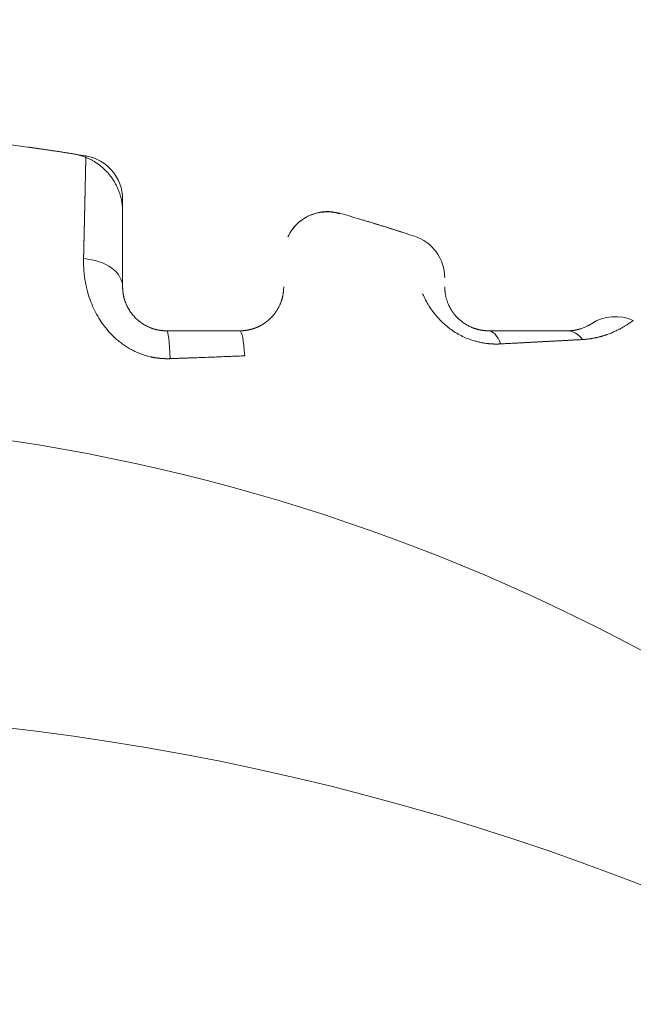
# Model space of a CAD drawing. Header units: millimetres. Extents: x 25069 to 61396, y 8621 to 21558.
# Tile 388 of 656: x 50074 to 50094, y 15471 to 15505. Entities that reach past the tile are written whole.
import ezdxf

# ---------------------------------------------------------------- set-up
doc = ezdxf.new("R2010")
doc.units = ezdxf.units.MM
doc.layers.add('10', color=7, linetype='Continuous')
doc.layers.add('dim', color=84, linetype='Continuous', lineweight=9)
doc.dimstyles.get("Standard").update_dxf_attribs({"dimtxt": 15, "dimasz": 5, "dimexe": 8, "dimexo": 5, "dimgap": 3, "dimtad": 0, "dimzin": 0, "dimdsep": 46, "dimtxsty": 'Standard', "dimblk": 'CLOSEDBLANK', "dimcen": 2, "dimclrd": 4, "dimclre": 3, "dimadec": 0, "dimazin": 0, "dimtfac": 1, "dimtofl": 0, "dimtmove": 0, "dimatfit": 3, "dimldrblk": 'CLOSEDBLANK', "dimfxl": 0, "dimtolj": 1, "dimtzin": 0, "dimarcsym": 0})

# ---------------------------------------------------------------- blocks, each defined once
blk = doc.blocks.new('_ClosedBlank')
at = {"color": 0, "linetype": 'ByBlock', "lineweight": -2}
for p, q in [((-1, 0.1667), (0, 0)), ((-1, 0.1667), (-1, -0.1667)), ((0, 0), (-1, -0.1667))]:
    blk.add_line(p, q, dxfattribs=at)
blk = doc.blocks.new('*D38')
at = {"layer": 'Defpoints', "color": 0, "lineweight": 18}
for p in [(50898.286, 15589.589), (50063.286, 15399.378), (50898.286, 15399.372)]:
    blk.add_point(p, dxfattribs=at)
at = {"layer": 'dim', "color": 3, "lineweight": -2}
for p, q in [((50063.286, 15419.378), (50063.286, 15609.589)), ((50898.286, 15419.372), (50898.286, 15609.589))]:
    blk.add_line(p, q, dxfattribs=at)
at = {"layer": 'dim', "color": 4, "lineweight": -3}
for p, q in [((50073.286, 15589.589), (50217.453, 15589.589)), ((50888.286, 15589.589), (50744.12, 15589.589))]:
    blk.add_line(p, q, dxfattribs=at)
at = {"layer": 'dim', "color": 4, "lineweight": -3, "xscale": 10, "yscale": 10, "zscale": 10, "rotation": 180}
blk.add_blockref('_ClosedBlank', (50063.286, 15589.589), dxfattribs=at)
at = {"layer": 'dim', "color": 4, "lineweight": -3, "xscale": 10, "yscale": 10, "zscale": 10}
blk.add_blockref('_ClosedBlank', (50898.286, 15589.589), dxfattribs=at)
at = {"layer": 'dim', "color": 0, "lineweight": 18, "insert": (50480.786, 15589.589), "char_height": 100, "attachment_point": 5}
blk.add_mtext('\\A1;835.00', dxfattribs=at)

msp = doc.modelspace()

# ---------------------------------------------------------------- linework, layer by layer
at = {"layer": '10', "color": 7, "linetype": 'Continuous', "lineweight": 15}
for centre, radius, start, end in [((50063.286, 15424.872), 76.5, 80.59957, 82.53041), ((50075.536, 15498.865), 1.5, 0, 80.5996), ((50084.036, 15496.944), 1.5, 73.9386, 148.3506), ((50063.286, 15424.872), 76.5, 71.94077, 73.93864), ((50086.536, 15496.177), 1.5, 0, 71.9408), ((50093.863, 15493.356), 1.5, 65.9404, 123.0054), ((50063.286, 15424.872), 66.5, 44.36729, 137.22783), ((50063.286, 15394.872), 86.5, 62.17714, 117.24272)]:
    msp.add_arc(centre, radius, start, end, dxfattribs=at)
for centre, major_axis, ratio, start_param, end_param in [((50075.536, 15495.872), (-1.5, 0), 0.647322, 3.141593, 4.601164), ((50078.536, 15492.872), (0, -1.5), 0.088225, 1.945598, 3.141593), ((50081.036, 15492.872), (0, -1.5), 0.124364, 2.015415, 3.141593), ((50089.536, 15492.872), (0, -1.5), 0.37988, 2.348165, 3.141593), ((50092.229, 15492.872), (0, -1.5), 0.570226, 2.500393, 3.141593)]:
    msp.add_ellipse(centre, major_axis=major_axis, ratio=ratio, start_param=start_param, end_param=end_param, dxfattribs=at)
for points, weights in [([(50075.352, 15500.414), (50074.839, 15500.496), (50074.326, 15500.573), (50073.811, 15500.644)], [1, 0.999965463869, 0.999965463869, 1]), ([(50077.036, 15498.439), (50077.036, 15499.469), (50076.368, 15500.252), (50075.352, 15500.414)], [1, 0.840551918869, 0.840551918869, 1]), ([(50086.648, 15497.718), (50086.136, 15497.882), (50085.622, 15498.041), (50085.107, 15498.194)], [1, 0.999962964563, 0.999962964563, 1])]:
    msp.add_rational_spline(points, weights, degree=3, dxfattribs=at)
for points, knots in [([(50075.703, 15496.837), (50075.703, 15496.85), (50075.704, 15496.876), (50075.705, 15496.915), (50075.705, 15496.954), (50075.706, 15496.993), (50075.707, 15497.031), (50075.708, 15497.07), (50075.709, 15497.108), (50075.71, 15497.146), (50075.711, 15497.183), (50075.712, 15497.221), (50075.713, 15497.258), (50075.713, 15497.295), (50075.714, 15497.332), (50075.715, 15497.369), (50075.716, 15497.406), (50075.717, 15497.442), (50075.718, 15497.478), (50075.718, 15497.514), (50075.719, 15497.55), (50075.72, 15497.585), (50075.721, 15497.62), (50075.722, 15497.655), (50075.722, 15497.69), (50075.723, 15497.725), (50075.724, 15497.759), (50075.725, 15497.794), (50075.726, 15497.828), (50075.726, 15497.861), (50075.727, 15497.895), (50075.728, 15497.928), (50075.729, 15497.961), (50075.729, 15497.994), (50075.73, 15498.027), (50075.731, 15498.06), (50075.732, 15498.092), (50075.732, 15498.124), (50075.733, 15498.156), (50075.734, 15498.188), (50075.735, 15498.219), (50075.735, 15498.25), (50075.736, 15498.281), (50075.737, 15498.312), (50075.737, 15498.343), (50075.738, 15498.373), (50075.739, 15498.403), (50075.739, 15498.433), (50075.74, 15498.463), (50075.741, 15498.492), (50075.741, 15498.521), (50075.742, 15498.55), (50075.743, 15498.579), (50075.743, 15498.608), (50075.744, 15498.636), (50075.745, 15498.664), (50075.745, 15498.692), (50075.746, 15498.72), (50075.746, 15498.747), (50075.747, 15498.774), (50075.748, 15498.801), (50075.748, 15498.828), (50075.749, 15498.854), (50075.749, 15498.881), (50075.75, 15498.907), (50075.75, 15498.933), (50075.751, 15498.958), (50075.752, 15498.984), (50075.752, 15499.009), (50075.753, 15499.034), (50075.753, 15499.058), (50075.754, 15499.083), (50075.754, 15499.107), (50075.755, 15499.131), (50075.755, 15499.155), (50075.756, 15499.178), (50075.756, 15499.202), (50075.757, 15499.225), (50075.757, 15499.248), (50075.758, 15499.27), (50075.758, 15499.292), (50075.759, 15499.315), (50075.759, 15499.337), (50075.76, 15499.358), (50075.76, 15499.38), (50075.761, 15499.401), (50075.761, 15499.428), (50075.762, 15499.461), (50075.763, 15499.5), (50075.764, 15499.537), (50075.765, 15499.574), (50075.765, 15499.61), (50075.766, 15499.645), (50075.767, 15499.68), (50075.768, 15499.713), (50075.768, 15499.746), (50075.769, 15499.777), (50075.77, 15499.808), (50075.77, 15499.838), (50075.771, 15499.868), (50075.772, 15499.896), (50075.772, 15499.923), (50075.773, 15499.95), (50075.773, 15499.976), (50075.774, 15500.001), (50075.774, 15500.025), (50075.775, 15500.048), (50075.775, 15500.07), (50075.776, 15500.092), (50075.776, 15500.112), (50075.777, 15500.132), (50075.777, 15500.151), (50075.778, 15500.169), (50075.778, 15500.186), (50075.778, 15500.202), (50075.779, 15500.218), (50075.779, 15500.232), (50075.779, 15500.246), (50075.779, 15500.259), (50075.78, 15500.27), (50075.78, 15500.281), (50075.78, 15500.292), (50075.78, 15500.301), (50075.781, 15500.309), (50075.781, 15500.317), (50075.781, 15500.323), (50075.781, 15500.329), (50075.781, 15500.334), (50075.781, 15500.338), (50075.781, 15500.341), (50075.781, 15500.343), (50075.781, 15500.344), (50075.781, 15500.344), (50075.781, 15500.345)], [0, 0, 0, 0, 0.006009, 0.012014, 0.018016, 0.024016, 0.030012, 0.036005, 0.041994, 0.047981, 0.053964, 0.059945, 0.065922, 0.071896, 0.077867, 0.083835, 0.089799, 0.095761, 0.101719, 0.107675, 0.113627, 0.119576, 0.125522, 0.131464, 0.137404, 0.14334, 0.149274, 0.155204, 0.161131, 0.167055, 0.172976, 0.178894, 0.184809, 0.19072, 0.196629, 0.202534, 0.208436, 0.214335, 0.220231, 0.226124, 0.232014, 0.237901, 0.243785, 0.249665, 0.255543, 0.261417, 0.267288, 0.273157, 0.279022, 0.284884, 0.290743, 0.296599, 0.302451, 0.308301, 0.314148, 0.319991, 0.325832, 0.331669, 0.337504, 0.343335, 0.349163, 0.354989, 0.360811, 0.36663, 0.372446, 0.378259, 0.384069, 0.389876, 0.39568, 0.40148, 0.407278, 0.413073, 0.418865, 0.424653, 0.430439, 0.436221, 0.442001, 0.447777, 0.453551, 0.459321, 0.465089, 0.470853, 0.476615, 0.482373, 0.488129, 0.493881, 0.499631, 0.510575, 0.521516, 0.532454, 0.543389, 0.554321, 0.565249, 0.576175, 0.587097, 0.598016, 0.608932, 0.619845, 0.630755, 0.641661, 0.652565, 0.663466, 0.674364, 0.685259, 0.696151, 0.70704, 0.717926, 0.728809, 0.739689, 0.750566, 0.761441, 0.772313, 0.783182, 0.794048, 0.804911, 0.815772, 0.82663, 0.837485, 0.848337, 0.859187, 0.870034, 0.880879, 0.891721, 0.90256, 0.913397, 0.924231, 0.935062, 0.945892, 0.956718, 0.967542, 0.978364, 0.989183, 1, 1, 1, 1]), ([(50077.036, 15498.865), (50077.036, 15498.865), (50077.036, 15498.848), (50077.036, 15498.781), (50077.036, 15498.73), (50077.036, 15498.53), (50077.036, 15498.334), (50077.036, 15497.948), (50077.036, 15497.803), (50077.036, 15497.485), (50077.036, 15497.313), (50077.036, 15496.759), (50077.036, 15496.341), (50077.036, 15495.872)], [0, 0, 0, 0, 0.125, 0.125, 0.25, 0.25, 0.5, 0.5, 0.625, 0.625, 0.75, 0.75, 1, 1, 1, 1]), ([(50084.451, 15498.366), (50084.291, 15498.414), (50083.961, 15498.46), (50083.437, 15498.352), (50082.969, 15498.045), (50082.759, 15497.75), (50082.677, 15497.579)], [0, 0, 0, 0, 0.229322, 0.481406, 0.743745, 1, 1, 1, 1]), ([(50078.659, 15493.421), (50078.651, 15493.421), (50078.636, 15493.42), (50078.612, 15493.42), (50078.588, 15493.419), (50078.564, 15493.419), (50078.54, 15493.419), (50078.517, 15493.42), (50078.493, 15493.42), (50078.469, 15493.421), (50078.446, 15493.422), (50078.422, 15493.423), (50078.398, 15493.425), (50078.375, 15493.426), (50078.351, 15493.428), (50078.328, 15493.43), (50078.304, 15493.432), (50078.281, 15493.435), (50078.257, 15493.438), (50078.234, 15493.44), (50078.211, 15493.444), (50078.187, 15493.447), (50078.164, 15493.451), (50078.14, 15493.454), (50078.117, 15493.458), (50078.094, 15493.463), (50078.071, 15493.467), (50078.047, 15493.472), (50078.024, 15493.476), (50078.001, 15493.482), (50077.93, 15493.498), (50077.812, 15493.529), (50077.649, 15493.585), (50077.491, 15493.651), (50077.338, 15493.727), (50077.19, 15493.812), (50077.049, 15493.905), (50076.914, 15494.008), (50076.745, 15494.153), (50076.55, 15494.351), (50076.35, 15494.604), (50076.179, 15494.871), (50076.037, 15495.147), (50075.919, 15495.437), (50075.853, 15495.652), (50075.818, 15495.788), (50075.805, 15495.842), (50075.792, 15495.896), (50075.781, 15495.95), (50075.77, 15496.005), (50075.76, 15496.059), (50075.751, 15496.114), (50075.743, 15496.169), (50075.735, 15496.224), (50075.728, 15496.279), (50075.722, 15496.335), (50075.717, 15496.39), (50075.712, 15496.446), (50075.709, 15496.501), (50075.706, 15496.557), (50075.704, 15496.613), (50075.702, 15496.669), (50075.702, 15496.725), (50075.702, 15496.781), (50075.702, 15496.818), (50075.703, 15496.837)], [0, 0, 0, 0, 0.004367, 0.008727, 0.01308, 0.017425, 0.021765, 0.026098, 0.030426, 0.034749, 0.039067, 0.043381, 0.047691, 0.051999, 0.056303, 0.060606, 0.064906, 0.069206, 0.073504, 0.077802, 0.0821, 0.086398, 0.090698, 0.094999, 0.099302, 0.103607, 0.107915, 0.112227, 0.116542, 0.120861, 0.125185, 0.156408, 0.187565, 0.218832, 0.250383, 0.281352, 0.312445, 0.343812, 0.3756, 0.437017, 0.499959, 0.559913, 0.621228, 0.684476, 0.750179, 0.761914, 0.773715, 0.785585, 0.797526, 0.809541, 0.821631, 0.833799, 0.846046, 0.858376, 0.87079, 0.883291, 0.895879, 0.908558, 0.92133, 0.934195, 0.947157, 0.960216, 0.973375, 0.986636, 1, 1, 1, 1]), ([(50077.036, 15495.872), (50077.036, 15495.866), (50077.036, 15495.856), (50077.037, 15495.839), (50077.037, 15495.823), (50077.038, 15495.807), (50077.038, 15495.79), (50077.039, 15495.774), (50077.041, 15495.757), (50077.042, 15495.741), (50077.043, 15495.724), (50077.045, 15495.708), (50077.047, 15495.691), (50077.049, 15495.675), (50077.052, 15495.658), (50077.054, 15495.642), (50077.057, 15495.625), (50077.059, 15495.609), (50077.063, 15495.592), (50077.066, 15495.576), (50077.069, 15495.559), (50077.073, 15495.543), (50077.077, 15495.526), (50077.081, 15495.51), (50077.085, 15495.493), (50077.089, 15495.477), (50077.094, 15495.46), (50077.099, 15495.444), (50077.104, 15495.427), (50077.109, 15495.411), (50077.128, 15495.353), (50077.167, 15495.254), (50077.24, 15495.112), (50077.33, 15494.975), (50077.432, 15494.853), (50077.542, 15494.745), (50077.658, 15494.653), (50077.785, 15494.571), (50077.886, 15494.519), (50077.954, 15494.489), (50077.985, 15494.477), (50078.016, 15494.465), (50078.047, 15494.454), (50078.079, 15494.443), (50078.11, 15494.433), (50078.142, 15494.424), (50078.175, 15494.416), (50078.207, 15494.408), (50078.239, 15494.401), (50078.272, 15494.395), (50078.305, 15494.39), (50078.338, 15494.385), (50078.371, 15494.381), (50078.404, 15494.378), (50078.437, 15494.375), (50078.47, 15494.373), (50078.503, 15494.372), (50078.525, 15494.372), (50078.536, 15494.372)], [0, 0, 0, 0, 0.010807, 0.021541, 0.032202, 0.04279, 0.053305, 0.063748, 0.07412, 0.08442, 0.094649, 0.104807, 0.114895, 0.124912, 0.134861, 0.144739, 0.154549, 0.164291, 0.173964, 0.18357, 0.193108, 0.20258, 0.211986, 0.221325, 0.230599, 0.239809, 0.248953, 0.258034, 0.267052, 0.276006, 0.284898, 0.361243, 0.433934, 0.503446, 0.570316, 0.624908, 0.678672, 0.731997, 0.785284, 0.796696, 0.808075, 0.819423, 0.830745, 0.842044, 0.853325, 0.86459, 0.875844, 0.887091, 0.898334, 0.909578, 0.920826, 0.932081, 0.943349, 0.954633, 0.965936, 0.977262, 0.988616, 1, 1, 1, 1]), ([(50081.036, 15494.372), (50081.042, 15494.372), (50081.053, 15494.372), (50081.069, 15494.372), (50081.085, 15494.373), (50081.102, 15494.373), (50081.118, 15494.374), (50081.134, 15494.375), (50081.15, 15494.376), (50081.167, 15494.378), (50081.183, 15494.379), (50081.199, 15494.381), (50081.215, 15494.383), (50081.231, 15494.384), (50081.246, 15494.387), (50081.262, 15494.389), (50081.278, 15494.391), (50081.294, 15494.394), (50081.309, 15494.397), (50081.325, 15494.4), (50081.34, 15494.403), (50081.356, 15494.406), (50081.371, 15494.41), (50081.386, 15494.413), (50081.402, 15494.417), (50081.417, 15494.421), (50081.432, 15494.425), (50081.447, 15494.429), (50081.462, 15494.433), (50081.476, 15494.438), (50081.491, 15494.443), (50081.506, 15494.447), (50081.52, 15494.452), (50081.535, 15494.457), (50081.549, 15494.462), (50081.564, 15494.468), (50081.578, 15494.473), (50081.592, 15494.479), (50081.606, 15494.484), (50081.62, 15494.49), (50081.634, 15494.496), (50081.648, 15494.502), (50081.662, 15494.508), (50081.675, 15494.515), (50081.689, 15494.521), (50081.702, 15494.528), (50081.715, 15494.534), (50081.729, 15494.541), (50081.742, 15494.548), (50081.755, 15494.555), (50081.768, 15494.562), (50081.78, 15494.57), (50081.793, 15494.577), (50081.806, 15494.584), (50081.818, 15494.592), (50081.831, 15494.6), (50081.843, 15494.607), (50081.855, 15494.615), (50081.867, 15494.623), (50081.879, 15494.631), (50081.891, 15494.639), (50081.903, 15494.648), (50081.915, 15494.656), (50081.926, 15494.664), (50081.938, 15494.673), (50081.949, 15494.681), (50081.96, 15494.69), (50081.971, 15494.699), (50081.982, 15494.708), (50081.993, 15494.717), (50082.004, 15494.726), (50082.015, 15494.735), (50082.025, 15494.744), (50082.036, 15494.753), (50082.046, 15494.763), (50082.056, 15494.772), (50082.066, 15494.782), (50082.076, 15494.791), (50082.086, 15494.801), (50082.096, 15494.81), (50082.106, 15494.82), (50082.115, 15494.83), (50082.125, 15494.84), (50082.134, 15494.85), (50082.143, 15494.86), (50082.152, 15494.87), (50082.161, 15494.88), (50082.17, 15494.89), (50082.179, 15494.9), (50082.188, 15494.91), (50082.196, 15494.921), (50082.204, 15494.931), (50082.213, 15494.941), (50082.221, 15494.952), (50082.229, 15494.962), (50082.237, 15494.973), (50082.245, 15494.983), (50082.253, 15494.994), (50082.26, 15495.005), (50082.268, 15495.015), (50082.275, 15495.026), (50082.282, 15495.037), (50082.289, 15495.048), (50082.297, 15495.058), (50082.303, 15495.069), (50082.31, 15495.08), (50082.317, 15495.091), (50082.324, 15495.102), (50082.335, 15495.121), (50082.35, 15495.148), (50082.369, 15495.184), (50082.387, 15495.219), (50082.404, 15495.255), (50082.419, 15495.291), (50082.434, 15495.326), (50082.447, 15495.362), (50082.459, 15495.398), (50082.471, 15495.433), (50082.481, 15495.468), (50082.49, 15495.503), (50082.499, 15495.538), (50082.506, 15495.573), (50082.513, 15495.608), (50082.519, 15495.642), (50082.524, 15495.676), (50082.528, 15495.709), (50082.531, 15495.743), (50082.533, 15495.776), (50082.535, 15495.808), (50082.536, 15495.84), (50082.536, 15495.861), (50082.536, 15495.872)], [0, 0, 0, 0, 0.003819, 0.007641, 0.011466, 0.015295, 0.019129, 0.022967, 0.02681, 0.03066, 0.034515, 0.038377, 0.042245, 0.046122, 0.050006, 0.053899, 0.0578, 0.06171, 0.065631, 0.069561, 0.073502, 0.077453, 0.081416, 0.085391, 0.089378, 0.093378, 0.09739, 0.101416, 0.105456, 0.109509, 0.113578, 0.117661, 0.121759, 0.125874, 0.130004, 0.134151, 0.138314, 0.142495, 0.146693, 0.150908, 0.155143, 0.159395, 0.163666, 0.167957, 0.172267, 0.176597, 0.180947, 0.185318, 0.189709, 0.194121, 0.198555, 0.20301, 0.207488, 0.211987, 0.216509, 0.221054, 0.225622, 0.230213, 0.234828, 0.239467, 0.24413, 0.248817, 0.253529, 0.258266, 0.263028, 0.267815, 0.272628, 0.277467, 0.282331, 0.287223, 0.29214, 0.297084, 0.302056, 0.307054, 0.31208, 0.317133, 0.322214, 0.327323, 0.33246, 0.337625, 0.342819, 0.348042, 0.353293, 0.358574, 0.363883, 0.369222, 0.374591, 0.37999, 0.385418, 0.390876, 0.396365, 0.401884, 0.407434, 0.413014, 0.418625, 0.424267, 0.42994, 0.435644, 0.44138, 0.447147, 0.452946, 0.458777, 0.46464, 0.470535, 0.476462, 0.482421, 0.488413, 0.494437, 0.500494, 0.520105, 0.539994, 0.560164, 0.580616, 0.601355, 0.622383, 0.643703, 0.665317, 0.687227, 0.709437, 0.731947, 0.754761, 0.777881, 0.801307, 0.825043, 0.849091, 0.87345, 0.898125, 0.923116, 0.948424, 0.974052, 1, 1, 1, 1]), ([(50088.036, 15495.872), (50088.036, 15495.869), (50088.036, 15495.863), (50088.036, 15495.855), (50088.036, 15495.845), (50088.037, 15495.836), (50088.037, 15495.827), (50088.037, 15495.817), (50088.038, 15495.807), (50088.038, 15495.797), (50088.039, 15495.787), (50088.039, 15495.776), (50088.04, 15495.766), (50088.041, 15495.755), (50088.042, 15495.744), (50088.043, 15495.732), (50088.044, 15495.721), (50088.045, 15495.709), (50088.046, 15495.697), (50088.048, 15495.685), (50088.05, 15495.672), (50088.051, 15495.66), (50088.056, 15495.626), (50088.066, 15495.568), (50088.087, 15495.481), (50088.115, 15495.39), (50088.146, 15495.305), (50088.179, 15495.232), (50088.209, 15495.172), (50088.243, 15495.111), (50088.283, 15495.046), (50088.332, 15494.977), (50088.39, 15494.903), (50088.454, 15494.832), (50088.531, 15494.757), (50088.624, 15494.679), (50088.736, 15494.6), (50088.858, 15494.532), (50088.953, 15494.489), (50089.015, 15494.465), (50089.042, 15494.456), (50089.069, 15494.446), (50089.096, 15494.438), (50089.123, 15494.43), (50089.151, 15494.422), (50089.178, 15494.415), (50089.205, 15494.409), (50089.233, 15494.403), (50089.261, 15494.397), (50089.288, 15494.392), (50089.316, 15494.388), (50089.343, 15494.384), (50089.371, 15494.381), (50089.399, 15494.378), (50089.426, 15494.376), (50089.454, 15494.374), (50089.482, 15494.373), (50089.509, 15494.372), (50089.527, 15494.372), (50089.536, 15494.372)], [0, 0, 0, 0, 0.012457, 0.024852, 0.037186, 0.049459, 0.061671, 0.073823, 0.085914, 0.097944, 0.109915, 0.121827, 0.133678, 0.145471, 0.157205, 0.16888, 0.180497, 0.192056, 0.203557, 0.215001, 0.226387, 0.237717, 0.24899, 0.316448, 0.380444, 0.441068, 0.498426, 0.531833, 0.563775, 0.59429, 0.623423, 0.657861, 0.69006, 0.720168, 0.748366, 0.783265, 0.815227, 0.845106, 0.87394, 0.87982, 0.885686, 0.89155, 0.897421, 0.903308, 0.909224, 0.915176, 0.921176, 0.927232, 0.933354, 0.939551, 0.945831, 0.952204, 0.958675, 0.965254, 0.971948, 0.978763, 0.985706, 0.992783, 1, 1, 1, 1]), ([(50089.942, 15493.924), (50089.935, 15493.924), (50089.92, 15493.923), (50089.897, 15493.922), (50089.875, 15493.921), (50089.852, 15493.921), (50089.829, 15493.92), (50089.807, 15493.92), (50089.784, 15493.92), (50089.761, 15493.92), (50089.738, 15493.921), (50089.716, 15493.921), (50089.693, 15493.922), (50089.67, 15493.923), (50089.648, 15493.924), (50089.625, 15493.926), (50089.602, 15493.927), (50089.579, 15493.929), (50089.557, 15493.931), (50089.534, 15493.933), (50089.482, 15493.938), (50089.4, 15493.949), (50089.29, 15493.967), (50089.18, 15493.991), (50089.033, 15494.029), (50088.852, 15494.089), (50088.641, 15494.18), (50088.44, 15494.288), (50088.256, 15494.409), (50088.087, 15494.54), (50087.934, 15494.679), (50087.792, 15494.827), (50087.655, 15494.994), (50087.524, 15495.179), (50087.404, 15495.379), (50087.327, 15495.533), (50087.288, 15495.62), (50087.279, 15495.64)], [0, 0, 0, 0, 0.006633, 0.013241, 0.019825, 0.026385, 0.032922, 0.039437, 0.045931, 0.052405, 0.058859, 0.065295, 0.071714, 0.078116, 0.084503, 0.090875, 0.097233, 0.103578, 0.109912, 0.116235, 0.122547, 0.15331, 0.183729, 0.213927, 0.244027, 0.304963, 0.365964, 0.426767, 0.488591, 0.546953, 0.606526, 0.667966, 0.731864, 0.809171, 0.88996, 0.974881, 1, 1, 1, 1]), ([(50092.229, 15494.372), (50092.232, 15494.372), (50092.24, 15494.372), (50092.251, 15494.372), (50092.261, 15494.372), (50092.272, 15494.373), (50092.283, 15494.373), (50092.294, 15494.373), (50092.304, 15494.374), (50092.315, 15494.374), (50092.326, 15494.375), (50092.336, 15494.376), (50092.346, 15494.377), (50092.357, 15494.377), (50092.367, 15494.378), (50092.377, 15494.379), (50092.387, 15494.38), (50092.398, 15494.381), (50092.408, 15494.383), (50092.418, 15494.384), (50092.428, 15494.385), (50092.437, 15494.386), (50092.447, 15494.388), (50092.457, 15494.389), (50092.467, 15494.391), (50092.476, 15494.392), (50092.486, 15494.394), (50092.495, 15494.396), (50092.504, 15494.397), (50092.514, 15494.399), (50092.523, 15494.401), (50092.532, 15494.403), (50092.541, 15494.405), (50092.55, 15494.407), (50092.559, 15494.409), (50092.568, 15494.411), (50092.577, 15494.413), (50092.586, 15494.415), (50092.595, 15494.417), (50092.603, 15494.419), (50092.612, 15494.422), (50092.621, 15494.424), (50092.629, 15494.426), (50092.637, 15494.429), (50092.646, 15494.431), (50092.654, 15494.433), (50092.662, 15494.436), (50092.692, 15494.445), (50092.739, 15494.461), (50092.799, 15494.484), (50092.852, 15494.507), (50092.897, 15494.529), (50092.934, 15494.548), (50092.965, 15494.565), (50092.991, 15494.58), (50093.008, 15494.59), (50093.018, 15494.597), (50093.025, 15494.601), (50093.03, 15494.604), (50093.035, 15494.607), (50093.039, 15494.61), (50093.042, 15494.612), (50093.044, 15494.613), (50093.045, 15494.614), (50093.046, 15494.614), (50093.046, 15494.614)], [0, 0, 0, 0, 0.00439, 0.008821, 0.013295, 0.017811, 0.02237, 0.026973, 0.031619, 0.036309, 0.041045, 0.045824, 0.05065, 0.055521, 0.060438, 0.065401, 0.070411, 0.075468, 0.080572, 0.085724, 0.090923, 0.096171, 0.101467, 0.106812, 0.112206, 0.117649, 0.123141, 0.128683, 0.134275, 0.139918, 0.14561, 0.151353, 0.157147, 0.162992, 0.168888, 0.174836, 0.180835, 0.186885, 0.192988, 0.199143, 0.20535, 0.211609, 0.217921, 0.224286, 0.230704, 0.237175, 0.243699, 0.250276, 0.308571, 0.36962, 0.433497, 0.500265, 0.560817, 0.622625, 0.685721, 0.750137, 0.777601, 0.805134, 0.832739, 0.860419, 0.888174, 0.916008, 0.943923, 0.971919, 1, 1, 1, 1]), ([(50094.474, 15494.726), (50094.474, 15494.726), (50094.474, 15494.726), (50094.474, 15494.725), (50094.473, 15494.725), (50094.473, 15494.724), (50094.472, 15494.724), (50094.471, 15494.723), (50094.469, 15494.722), (50094.468, 15494.721), (50094.466, 15494.719), (50094.464, 15494.718), (50094.462, 15494.716), (50094.459, 15494.715), (50094.457, 15494.713), (50094.454, 15494.711), (50094.451, 15494.709), (50094.448, 15494.706), (50094.445, 15494.704), (50094.441, 15494.701), (50094.437, 15494.698), (50094.433, 15494.696), (50094.429, 15494.693), (50094.425, 15494.689), (50094.42, 15494.686), (50094.415, 15494.683), (50094.411, 15494.679), (50094.405, 15494.676), (50094.4, 15494.672), (50094.395, 15494.668), (50094.376, 15494.655), (50094.339, 15494.63), (50094.276, 15494.588), (50094.202, 15494.542), (50094.13, 15494.499), (50094.065, 15494.462), (50094.01, 15494.433), (50093.954, 15494.404), (50093.893, 15494.374), (50093.826, 15494.343), (50093.755, 15494.312), (50093.68, 15494.282), (50093.618, 15494.258), (50093.571, 15494.242), (50093.541, 15494.231), (50093.511, 15494.221), (50093.48, 15494.211), (50093.45, 15494.202), (50093.418, 15494.192), (50093.387, 15494.183), (50093.355, 15494.174), (50093.323, 15494.166), (50093.291, 15494.157), (50093.259, 15494.149), (50093.226, 15494.142), (50093.193, 15494.135), (50093.159, 15494.128), (50093.126, 15494.121), (50093.092, 15494.115), (50093.058, 15494.109), (50093.024, 15494.103), (50092.989, 15494.098), (50092.954, 15494.094), (50092.919, 15494.089), (50092.884, 15494.085), (50092.848, 15494.082), (50092.813, 15494.079), (50092.777, 15494.076), (50092.752, 15494.075), (50092.74, 15494.074)], [0, 0, 0, 0, 0.008861, 0.017703, 0.026525, 0.035329, 0.044113, 0.052878, 0.061625, 0.070353, 0.079062, 0.087752, 0.096423, 0.105076, 0.113711, 0.122327, 0.130924, 0.139504, 0.148065, 0.156608, 0.165132, 0.173639, 0.182128, 0.190599, 0.199051, 0.207487, 0.215904, 0.224304, 0.232686, 0.241051, 0.249398, 0.31544, 0.379039, 0.44024, 0.499097, 0.531881, 0.563647, 0.594406, 0.624173, 0.656412, 0.687974, 0.718882, 0.749161, 0.760129, 0.770977, 0.781706, 0.792318, 0.802814, 0.813196, 0.823466, 0.833625, 0.843675, 0.853619, 0.863458, 0.873194, 0.882829, 0.892365, 0.901806, 0.911152, 0.920407, 0.929572, 0.938651, 0.947645, 0.956558, 0.965393, 0.974151, 0.982836, 0.991452, 1, 1, 1, 1]), ([(50089.536, 15494.372), (50090.008, 15494.372), (50090.471, 15494.372), (50091.371, 15494.372), (50091.808, 15494.372), (50092.229, 15494.372)], [0, 0, 0, 0, 0.5, 0.5, 1, 1, 1, 1]), ([(50092.74, 15494.074), (50092.727, 15494.073), (50092.699, 15494.072), (50092.658, 15494.069), (50092.616, 15494.067), (50092.574, 15494.065), (50092.532, 15494.063), (50092.49, 15494.06), (50092.447, 15494.058), (50092.405, 15494.056), (50092.362, 15494.053), (50092.318, 15494.051), (50092.275, 15494.048), (50092.231, 15494.046), (50092.186, 15494.044), (50092.142, 15494.041), (50092.097, 15494.039), (50092.053, 15494.036), (50092.007, 15494.034), (50091.962, 15494.031), (50091.916, 15494.029), (50091.87, 15494.026), (50091.824, 15494.024), (50091.778, 15494.021), (50091.731, 15494.019), (50091.684, 15494.016), (50091.637, 15494.014), (50091.59, 15494.011), (50091.542, 15494.009), (50091.494, 15494.006), (50091.446, 15494.004), (50091.397, 15494.001), (50091.349, 15493.998), (50091.3, 15493.996), (50091.251, 15493.993), (50091.201, 15493.99), (50091.152, 15493.988), (50091.102, 15493.985), (50091.052, 15493.982), (50091.001, 15493.98), (50090.951, 15493.977), (50090.9, 15493.974), (50090.849, 15493.972), (50090.797, 15493.969), (50090.746, 15493.966), (50090.694, 15493.963), (50090.642, 15493.961), (50090.589, 15493.958), (50090.537, 15493.955), (50090.484, 15493.952), (50090.431, 15493.95), (50090.377, 15493.947), (50090.324, 15493.944), (50090.27, 15493.941), (50090.216, 15493.938), (50090.162, 15493.935), (50090.107, 15493.933), (50090.053, 15493.93), (50089.998, 15493.927), (50089.961, 15493.925), (50089.942, 15493.924)], [0, 0, 0, 0, 0.015914, 0.031871, 0.047872, 0.063916, 0.080005, 0.096138, 0.112315, 0.128537, 0.144803, 0.161115, 0.177472, 0.193873, 0.210321, 0.226814, 0.243353, 0.259938, 0.276569, 0.293247, 0.309971, 0.326742, 0.343559, 0.360424, 0.377335, 0.394294, 0.411301, 0.428355, 0.445457, 0.462606, 0.479804, 0.49705, 0.514344, 0.531687, 0.549078, 0.566518, 0.584006, 0.601544, 0.619131, 0.636767, 0.654452, 0.672187, 0.689971, 0.707805, 0.725689, 0.743623, 0.761607, 0.779641, 0.797725, 0.81586, 0.834045, 0.852281, 0.870567, 0.888905, 0.907293, 0.925732, 0.944222, 0.962763, 0.981356, 1, 1, 1, 1]), ([(50081.205, 15493.517), (50081.165, 15493.515), (50081.085, 15493.512), (50080.966, 15493.508), (50080.846, 15493.503), (50080.727, 15493.498), (50080.607, 15493.493), (50080.486, 15493.489), (50080.366, 15493.484), (50080.245, 15493.479), (50080.125, 15493.475), (50080.004, 15493.47), (50079.882, 15493.466), (50079.761, 15493.461), (50079.639, 15493.457), (50079.518, 15493.452), (50079.396, 15493.448), (50079.273, 15493.443), (50079.151, 15493.439), (50079.028, 15493.434), (50078.906, 15493.43), (50078.783, 15493.425), (50078.7, 15493.422), (50078.659, 15493.421)], [0, 0, 0, 0, 0.046966, 0.093996, 0.14109, 0.188247, 0.235469, 0.282756, 0.330107, 0.377523, 0.425005, 0.472553, 0.520167, 0.567847, 0.615594, 0.663407, 0.711288, 0.759236, 0.807252, 0.855336, 0.903489, 0.95171, 1, 1, 1, 1])]:
    msp.add_open_spline(points, degree=3, knots=knots, dxfattribs=at)
msp.add_open_spline([(50078.536, 15494.372), (50079.371, 15494.372), (50080.205, 15494.372), (50081.036, 15494.372)], degree=3, dxfattribs=at)

# ---------------------------------------------------------------- dimensions: what is measured, and where the dimension line sits
at = {"layer": 'dim', "lineweight": 18}
dim = msp.add_linear_dim(base=(50898.286, 15589.589), p1=(50063.286, 15399.378), p2=(50898.286, 15399.372), dimstyle='Standard', override={"dimscale": 2, "dimtxt": 50, "dimexe": 10, "dimexo": 10, "dimgap": 15, "dimlwd": 65533}, dxfattribs=at)
dim.commit()
dim.dimension.update_dxf_attribs({"geometry": '*D38', "text_midpoint": (50480.786, 15589.589)})

doc.saveas('drawing.dxf')
